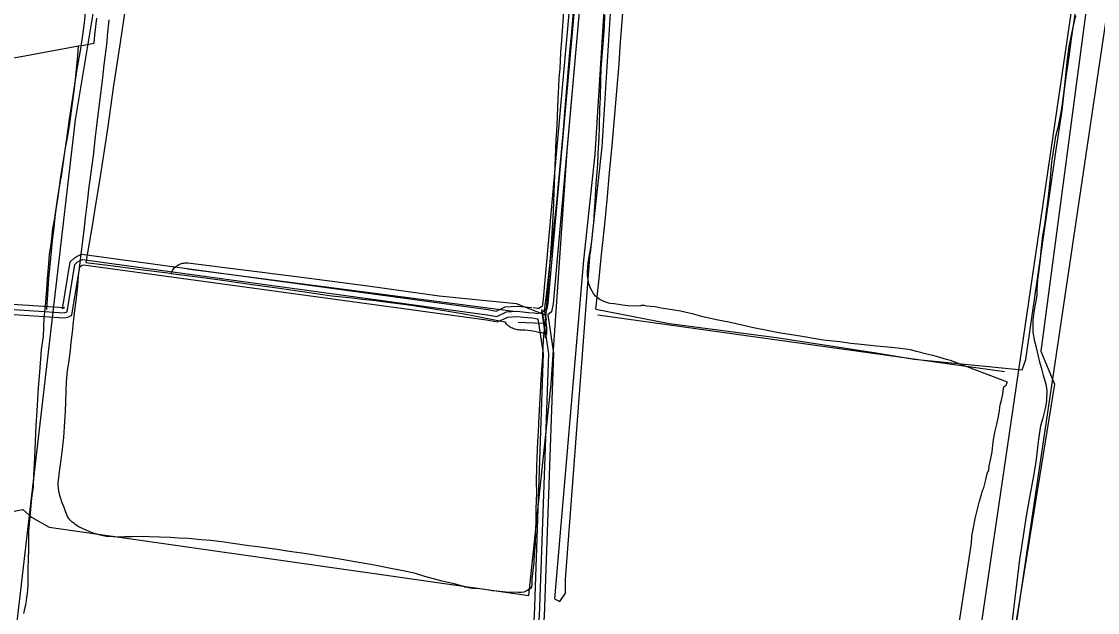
# Model space of a CAD drawing. Extents: x 3355724 to 3393621, y 594744 to 620174.
# Drawn here: x 3360640 to 3363783, y 608168 to 609894 of the extents above; entities that cross this region are included whole.
import ezdxf

# ---------------------------------------------------------------- set-up
doc = ezdxf.new("R2010")
doc.units = 0
for name, color, linetype in [('V-DTCH-CNTR', 7, 'Continuous'), ('V-ROAD-CNTR', 7, 'Continuous'), ('V-SITE-VEGE', 7, 'Continuous'), ('V-TOPO-BNDY', 7, 'Continuous'), ('V-TOPO-SHOR', 7, 'Continuous'), ('V-UTIL-LINE', 7, 'Continuous')]:
    doc.layers.add(name, color=color, linetype=linetype)

msp = doc.modelspace()

# ---------------------------------------------------------------- linework, layer by layer
at = {"layer": 'V-DTCH-CNTR'}
for points in [[(3361183.2, 611637.1), (3361181.2, 611613.9), (3361179, 611590.7), (3361176.7, 611567.6), (3361174.1, 611544.4), (3361171.3, 611521.4), (3361168.4, 611498.3), (3361165.2, 611475.2), (3361161.8, 611452.2), (3361145.7, 611336), (3361129.3, 611219.9), (3361112.7, 611103.8), (3361095.9, 610987.7), (3361078.8, 610871.6), (3361063.7, 610769.6), (3361061.6, 610755.6), (3361042.8, 610623.7), (3361023.9, 610491.8), (3361004.9, 610359.9), (3360985.7, 610228), (3360966.4, 610096.2), (3360947, 609964.4), (3360927.4, 609832.6), (3360907.7, 609700.8)], [(3363573.6, 608907.4), (3363590.9, 609028.7), (3363608.3, 609149.9), (3363625.8, 609271.2), (3363643.4, 609392.4), (3363661.2, 609513.6), (3363679, 609634.7), (3363685.5, 609687), (3363692.3, 609739.2), (3363699.4, 609791.4), (3363706.6, 609843.6), (3363714.1, 609895.7), (3363721.8, 609947.8), (3363729.5, 609998.6), (3363737.9, 610051.9), (3363746.3, 610103.9), (3363754.9, 610155.9), (3363763.7, 610207.8), (3363766.3, 610223), (3363772.7, 610259.7), (3363782, 610311.5), (3363805.5, 610469.1)], [(3362167.1, 609050.7), (3362173.6, 609103.2), (3362180, 609155.7), (3362186.1, 609208.3), (3362192, 609260.9), (3362197.7, 609313.5), (3362203.1, 609366.1), (3362208.4, 609418.8), (3362213.4, 609471.4), (3362218.2, 609524.1), (3362222.8, 609576.9), (3362227.1, 609629.6), (3362231.7, 609688.1), (3362236.5, 609746.6), (3362241.4, 609805.1), (3362246.6, 609863.6), (3362252, 609922.1)], [(3362317.5, 609054.5), (3362325.9, 609134), (3362334.1, 609213.5), (3362342.1, 609293), (3362349.8, 609372.6), (3362357.3, 609452.2), (3362364.6, 609531.8), (3362371.7, 609611.4), (3362378.6, 609691), (3362385.2, 609770.6), (3362388.5, 609820.4), (3362392.1, 609870.2), (3362395.8, 609919.9)], [(3360779.9, 609589.5), (3360784.1, 609618.6), (3360787.9, 609647.7), (3360791.6, 609676.8), (3360795, 609706), (3360798.2, 609735.2), (3360801.2, 609764.4), (3360803.9, 609793.7), (3360806.4, 609823), (3360821.6, 609825.2), (3360836.6, 609827.8), (3360851.7, 609830.7), (3360854, 609855.2), (3360856.4, 609879.8), (3360859.1, 609904.3)], [(3359826.5, 609624.8), (3359950.5, 609650.6), (3360165.9, 609695.6), (3360280.1, 609719.6), (3360381.3, 609740.8), (3360428.4, 609750.8), (3360475.5, 609760.5), (3360522.7, 609770), (3360569.9, 609779.4), (3360617.1, 609788.5), (3360664.4, 609797.4), (3360711.7, 609806.1), (3360759, 609814.7), (3360806.4, 609823)], [(3360907.7, 609700.8), (3360899.6, 609644), (3360891.4, 609587.2), (3360882.9, 609530.4), (3360874.2, 609473.7), (3360865.2, 609417), (3360856.1, 609360.3), (3360846.7, 609303.7), (3360837.1, 609247.1), (3360827.3, 609190.5), (3360907.3, 609180.6), (3360987.2, 609170.4), (3361067.1, 609160), (3361077.1, 609158.7), (3361147, 609149.4), (3361226.9, 609138.6), (3361306.7, 609127.5), (3361386.5, 609116.3), (3361466.3, 609104.8), (3361546, 609093.1)], [(3360713.2, 609053.6), (3360715.2, 609083.6), (3360717.4, 609113.5), (3360719.8, 609143.4), (3360722.3, 609173.3), (3360725.1, 609203.2), (3360728.1, 609233.1), (3360731.3, 609262.9), (3360734.7, 609292.8), (3360738.3, 609322.6), (3360742.1, 609352.3), (3360746.2, 609382.1), (3360750.4, 609411.8), (3360754.8, 609441.5), (3360759.4, 609471.2), (3360764.3, 609500.8), (3360769.3, 609530.4), (3360774.5, 609559.9), (3360779.9, 609589.5)], [(3361077.1, 609158.7), (3361078.1, 609161.5), (3361079.3, 609164.3), (3361080.7, 609167), (3361082.3, 609169.6), (3361084, 609172.1), (3361085.9, 609174.5), (3361088.2, 609176.7), (3361090.6, 609178.7), (3361093.1, 609180.6), (3361095.7, 609182.3), (3361098.4, 609183.9), (3361101.2, 609185.3), (3361104.2, 609186.4), (3361107.1, 609187.4), (3361110.2, 609188.2), (3361113.3, 609188.8), (3361116.4, 609189.2), (3361119.5, 609189.4), (3361122.7, 609189.4), (3361125.8, 609189.2), (3361443.1, 609149.5), (3361547.4, 609135.9), (3361651.6, 609122), (3361755.8, 609107.9), (3361860, 609093.5), (3362084.1, 609070.3), (3362169.5, 609037.9)], [(3361546, 609093.1), (3361575.9, 609090.2), (3361605.8, 609087.1), (3361635.7, 609083.8), (3361665.5, 609080.4), (3361695.3, 609076.7), (3361725.1, 609072.8), (3361754.9, 609068.8), (3361784.6, 609064.5), (3361814.4, 609060), (3361844, 609055.4), (3361873.7, 609050.5), (3361903.3, 609045.5), (3361932.9, 609040.2), (3361962.5, 609034.7), (3361992, 609029.1), (3362021.4, 609023.2), (3362050.9, 609017.2), (3362053.2, 609014.4), (3362055.7, 609011.7), (3362058.3, 609009.2), (3362061.1, 609006.8), (3362064, 609004.7), (3362067.1, 609002.7), (3362070.3, 609000.9), (3362073.5, 608999.3), (3362076.9, 608997.8), (3362080.4, 608996.7), (3362083.9, 608995.7), (3362087.4, 608994.9), (3362091, 608994.3), (3362094.7, 608994), (3362098.3, 608993.9), (3362102, 608994)], [(3362102, 608994), (3362110.1, 608993.4), (3362118.3, 608992.6), (3362126.4, 608991.6), (3362134.4, 608990.4), (3362142.5, 608989), (3362150.5, 608987.4), (3362158.4, 608985.6), (3362166.4, 608983.5), (3362174.2, 608981.3), (3362174.1, 608990), (3362173.8, 608998.7), (3362173.3, 609007.5), (3362172.5, 609016.2), (3362171.5, 609024.9), (3362170.2, 609033.5), (3362169.5, 609037.9), (3362168.8, 609042.1), (3362167.1, 609050.7)], [(3362317.5, 609054.5), (3362531.9, 609012), (3362845.3, 608971.5), (3363142, 608925.9), (3363247.1, 608908), (3363562.9, 608877.4), (3363573.6, 608907.4)]]:
    msp.add_lwpolyline(points, dxfattribs=at)
at = {"layer": 'V-ROAD-CNTR'}
for points in [[(3361760.1, 611713.9), (3361805.8, 611669.9), (3361822.6, 611667), (3361846.7, 611676.5), (3361875.1, 611690.8), (3361914.5, 611690.4), (3362391.3, 611644.6), (3362396.5, 611641.2), (3362402.5, 611631.5), (3362407.3, 611620.9), (3362408.8, 611615.6), (3362368.4, 611230.2), (3362273, 610307.8), (3362162.5, 609074), (3362160.2, 609062.6), (3362158.4, 609061.2), (3362150.3, 609056.4), (3362146.6, 609055.7), (3362134.5, 609058.3)], [(3361770.5, 611724.7), (3361812.9, 611683.9), (3361821, 611682.5), (3361840.5, 611690.2), (3361871.6, 611705.8), (3361915.3, 611705.4), (3362396.4, 611659.2), (3362407.5, 611652), (3362415.7, 611638.6), (3362421.4, 611626.1), (3362424, 611617), (3362383.3, 611228.6), (3362287.9, 610306.3), (3362177.4, 609071.8), (3362173.8, 609054.5), (3362167.2, 609048.9), (3362155.7, 609042.1), (3362146.4, 609040.4), (3362131.4, 609043.6)], [(3361780.9, 611735.5), (3361820, 611697.9), (3361819.4, 611698), (3361834.4, 611703.9), (3361868.1, 611720.9), (3361916, 611720.4), (3362401.4, 611673.7), (3362418.5, 611662.7), (3362429, 611645.6), (3362435.5, 611631.3), (3362439.3, 611618.3), (3362406.8, 611322.1), (3362302.8, 610304.9), (3362192.3, 609069.6), (3362187.5, 609046.4), (3362176.7, 609037.3)], [(3360208.4, 609080.5), (3360763.9, 609043.9), (3360770.2, 609044.9), (3360772.5, 609046.3), (3360795.7, 609184.9), (3360802, 609191.1), (3360809.4, 609195.5), (3360818.1, 609199.5), (3362000, 609038), (3362027.7, 609032.7), (3362056.6, 609046), (3362086.7, 609048.2), (3362128.8, 609043.8)], [(3360224.9, 609094.5), (3360763.2, 609059), (3360765.1, 609059.3), (3360758.9, 609055.6), (3360781.7, 609192.3), (3360792.9, 609203.1), (3360802.4, 609208.7), (3360815.7, 609215), (3362002.5, 609052.8), (3362025.8, 609048.3), (3362052.8, 609060.7), (3362086.9, 609063.3), (3362130.4, 609058.7)], [(3360221.8, 609064.6), (3360764.5, 609028.9), (3360775.3, 609030.5), (3360786.1, 609036.9), (3360809.7, 609177.6), (3360811.2, 609179.1), (3360816.4, 609182.2), (3360820.4, 609184), (3361997.6, 609023.2), (3362029.5, 609017), (3362060.4, 609031.2), (3362086.4, 609033.1), (3362127.3, 609028.9)], [(3362168.2, 609045.4), (3362172.2, 609024), (3362169, 609012.5), (3362166.7, 608992.5), (3362171.4, 608969.4), (3362159, 609053.6), (3362178.6, 608925.1), (3362151.8, 608157.3), (3362112.4, 607785.3), (3362026.8, 606827.1), (3361980.8, 606493.8), (3361953.6, 606251.2), (3361963.6, 605972.8), (3361960.2, 605745.2), (3361949, 605614.3), (3361883.7, 605181.8), (3361826.7, 604780.1), (3361761.1, 604140.5), (3361706.5, 603460.6)], [(3362176.7, 609037.3), (3362193.6, 608926), (3362166.7, 608156.3), (3362127.4, 607783.8), (3362041.7, 606825.4), (3361995.7, 606492), (3361968.6, 606250.6), (3361969.5, 606224.4)], [(3362148.1, 609025.5), (3362163.5, 608924.3), (3362136.8, 608158.4), (3362097.5, 607786.7), (3362011.9, 606828.8), (3361965.9, 606495.7), (3361958.9, 606433.1)], [(3362148.1, 609025.5), (3362146.1, 609025.1), (3362128.2, 609028.9)]]:
    msp.add_lwpolyline(points, dxfattribs=at)
at = {"layer": 'V-SITE-VEGE'}
for p, q in [((3363711, 609877.5), (3363719.6, 609910.9)), ((3363700.1, 609821.4), (3363711, 609877.5)), ((3363695.1, 609784.2), (3363700.1, 609821.4)), ((3363686.1, 609698.7), (3363695.1, 609784.2)), ((3363680, 609654.1), (3363686.1, 609698.7)), ((3363676.2, 609628.6), (3363680, 609654.1)), ((3363668.8, 609588.5), (3363676.2, 609628.6)), ((3363661.1, 609559.4), (3363668.8, 609588.5)), ((3363653.6, 609514.9), (3363661.1, 609559.4)), ((3363648.8, 609484.3), (3363653.6, 609514.9)), ((3363645.6, 609436.7), (3363648.8, 609484.3)), ((3363638.9, 609374.6), (3363645.6, 609436.7)), ((3363628.8, 609300.1), (3363638.9, 609374.6)), ((3363623.3, 609269.5), (3363628.8, 609300.1)), ((3363618, 609225.7), (3363623.3, 609269.5)), ((3363615.6, 609199.4), (3363618, 609225.7)), ((3363611.2, 609160.6), (3363615.6, 609199.4)), ((3363606.4, 609110.9), (3363608.2, 609139.5)), ((3363608.2, 609139.5), (3363611.2, 609160.6)), ((3363605.9, 609094.8), (3363606.4, 609110.9)), ((3363599.4, 609058.4), (3363602.8, 609072.2)), ((3363602.8, 609072.2), (3363605.9, 609094.8)), ((3363594.4, 609022.6), (3363599.4, 609058.4)), ((3363594.9, 608997.6), (3363594.4, 609022.6)), ((3363594.6, 608987.4), (3363594.9, 608997.6)), ((3363599.4, 608960), (3363594.6, 608987.4)), ((3363603.9, 608942.3), (3363599.4, 608960)), ((3363614.1, 608899.3), (3363603.9, 608942.3)), ((3363621.3, 608876.3), (3363614.1, 608899.3)), ((3363625.1, 608860.8), (3363621.3, 608876.3)), ((3363632.2, 608834.1), (3363625.1, 608860.8)), ((3363636, 608817.8), (3363632.2, 608834.1)), ((3363634.9, 608787.8), (3363636, 608817.8)), ((3363632, 608768.1), (3363634.9, 608787.8)), ((3363623.5, 608736.8), (3363632, 608768.1)), ((3363617.5, 608714.3), (3363623.5, 608736.8)), ((3363610.9, 608674.2), (3363617.5, 608714.3)), ((3363609.6, 608658.8), (3363610.9, 608674.2)), ((3363603.3, 608607.7), (3363609.6, 608658.8)), ((3363596.7, 608567.6), (3363603.3, 608607.7)), ((3363583.9, 608499.1), (3363596.7, 608567.6)), ((3363575.5, 608449.5), (3363583.9, 608499.1)), ((3363559.2, 608347.4), (3363575.5, 608449.5)), ((3363555.4, 608322.6), (3363559.2, 608347.4)), ((3363546.8, 608250.2), (3363555.4, 608322.6)), ((3363540.7, 608202.8), (3363546.8, 608250.2)), ((3363533.1, 608136.3), (3363540.7, 608202.8))]:
    msp.add_line(p, q, dxfattribs=at)
for points in [[(3360828.7, 609952.2), (3360822.1, 609890.8), (3360817.8, 609854.3), (3360811.9, 609814.9), (3360801.6, 609755.1), (3360785.4, 609653), (3360778.6, 609609.2), (3360769.7, 609545.7), (3360764.6, 609505.5), (3360755.9, 609448.6), (3360749.3, 609411.5), (3360743.6, 609374.2), (3360735.7, 609320.2), (3360730.2, 609289.6), (3360724.8, 609242.9), (3360720.1, 609214.4), (3360718.3, 609186.6), (3360714.5, 609142.7), (3360712.6, 609112), (3360708.6, 609063), (3360705.2, 609029.3), (3360702.4, 608975.1), (3360697.3, 608935), (3360692, 608869.9), (3360688.1, 608824.5), (3360684.1, 608757.2), (3360681.1, 608714.7), (3360677.6, 608620.2), (3360675, 608568.2), (3360673.7, 608535.2), (3360668.9, 608502.4), (3360666.2, 608468.7), (3360660.2, 608405.9), (3360659.6, 608390.5), (3360659.6, 608350.1), (3360658.7, 608325.9), (3360658.3, 608295.1), (3360657.7, 608279.7), (3360658.5, 608259.9), (3360657.9, 608246), (3360655.7, 608224.8), (3360654.5, 608212.4), (3360652.7, 608202.9), (3360652.5, 608197.8), (3360651.5, 608189.7), (3360649, 608182.5), (3360645.4, 608165)], [(3362223.7, 609937.5), (3362216.5, 609840.2), (3362214.4, 609803.5), (3362211.9, 609755.9), (3362209.5, 609729.6), (3362208.6, 609704.7), (3362206.5, 609669.6), (3362203.6, 609591.2), (3362200.6, 609548), (3362197.8, 609473.2), (3362195.1, 609420.5), (3362192.2, 609340.6), (3362189.6, 609290.8), (3362184.7, 609216.9), (3362180.6, 609165.7), (3362174.9, 609090.3), (3362170.9, 609040.6), (3362163.7, 608965.3), (3362161.1, 608916.2), (3362156.5, 608850.4), (3362155.8, 608830.6), (3362153, 608775.6), (3362150.3, 608742.7), (3362148.7, 608697.3), (3362146.8, 608667.3), (3362144.2, 608594.7), (3362143.2, 608548.5), (3362143.5, 608517.7), (3362141.8, 608470.8), (3362142.1, 608440.7), (3362139.5, 608368.2), (3362136.9, 608339.7), (3362136, 608314.7), (3362132.6, 608282.6), (3362130.6, 608265.8), (3362130, 608249.7), (3362129, 608243.1), (3362125.9, 608238.1), (3362118.3, 608233.2), (3362106.4, 608227.8), (3362100.5, 608226.5), (3362090.2, 608226.2), (3362054.3, 608227.5), (3362028, 608230.7), (3362014.1, 608231.9), (3361993, 608235.6), (3361978.4, 608237.6), (3361959.3, 608238.3), (3361950.5, 608239.4), (3361938.2, 608242.1), (3361933.8, 608242.2), (3361931.6, 608243.8), (3361903.3, 608252.2), (3361868.4, 608259.3), (3361817.5, 608273.7), (3361790, 608282), (3361749.9, 608290.8), (3361723, 608295.5), (3361680.7, 608304.4), (3361647.9, 608310), (3361612.9, 608316.4), (3361575, 608323), (3361478, 608338.3), (3361458.3, 608341.2), (3361421.8, 608346.2), (3361386.8, 608351.9), (3361336.4, 608358.9), (3361303.5, 608363.1), (3361256.8, 608369.9), (3361232, 608373.8), (3361192.6, 608378.9), (3361164.8, 608380.6), (3361126, 608384.3), (3361098.9, 608385.3), (3361074, 608386.9), (3360981.7, 608390.3), (3360961.1, 608389.6), (3360941.3, 608389.6), (3360926.6, 608388.7), (3360887, 608390.2), (3360873.9, 608392.8), (3360852.1, 608398.8), (3360836.9, 608404.5), (3360821.8, 608411.6), (3360807.4, 608418), (3360795.9, 608425.1), (3360793.1, 608428.1), (3360786.7, 608433.5), (3360781, 608438.8), (3360774, 608448.6), (3360770, 608458.3), (3360764, 608474.7), (3360757.9, 608488.8), (3360751.3, 608509.6), (3360748.1, 608522.2), (3360746.6, 608539.9), (3360746.8, 608545.7), (3360751.9, 608586.6), (3360755.2, 608614.4), (3360758.2, 608637.8), (3360762.7, 608679.4), (3360765.3, 608710.1), (3360767.7, 608754.8), (3360770.9, 608842.7), (3360774.3, 608874.9), (3360778.1, 608897.5), (3360782.4, 608934), (3360784.7, 608956.7), (3360789.7, 608994.7), (3360790.3, 609008.6), (3360795.5, 609050.2), (3360799.4, 609078.7), (3360804, 609121.8), (3360806.5, 609151.8), (3360811.9, 609197.1), (3360816.1, 609230.7), (3360822.4, 609284), (3360826, 609321.3), (3360833.1, 609375.4), (3360837.4, 609411.9), (3360844.6, 609466.6), (3360849.6, 609502.4), (3360855.3, 609558.7), (3360860.4, 609597.4), (3360865.5, 609637.6), (3360869.8, 609674.8), (3360877, 609730.3), (3360880.6, 609767.6), (3360889.7, 609834.8), (3360891.1, 609852.3), (3360895.7, 609899.1)], [(3363375.4, 608117.9), (3363414.1, 608371.1), (3363415.6, 608391.6), (3363421.8, 608421.4), (3363425.5, 608442.6), (3363437.7, 608493.5), (3363443.5, 608513.1), (3363446, 608521), (3363448.5, 608528.3), (3363450.1, 608532.6), (3363453.5, 608544.3), (3363456.1, 608555.9), (3363460.4, 608574.1), (3363465.3, 608584.9), (3363466.4, 608596.6), (3363470.9, 608617.7), (3363474.5, 608637.4), (3363477.8, 608666.6), (3363481.6, 608689.2), (3363484.1, 608698.7), (3363488.5, 608718.3), (3363492.8, 608735.8), (3363496.5, 608756.9), (3363497.7, 608768.6), (3363499.5, 608778.1), (3363502.1, 608788.3), (3363503.9, 608797), (3363506.4, 608806.4), (3363508.4, 608821), (3363509.4, 608826.9), (3363511.7, 608829), (3363513.9, 608830.4), (3363517, 608833.2), (3363517.9, 608837.6), (3363519.5, 608841.2), (3363353, 608903.8), (3363341.4, 608907.2), (3363305.8, 608918), (3363284, 608922.5), (3363254.2, 608930.9), (3363236.8, 608935.3), (3363206.8, 608939.3), (3363181.3, 608942.4), (3363136.6, 608945.6), (3363092.1, 608950.9), (3363062.1, 608954.2), (3363030, 608958.3), (3362982.5, 608963.7), (3362953.3, 608968.5), (3362925.6, 608973.1), (3362895.7, 608978.6), (3362850.5, 608985.5), (3362822.8, 608990.9), (3362777.6, 608999.9), (3362748.5, 609006.1), (3362705.6, 609015.7), (3362674.3, 609022), (3362629.9, 609031.7), (3362602.3, 609039.4), (3362564.4, 609048.1), (3362540.4, 609051.9), (3362508.3, 609057.5), (3362490.1, 609061.1), (3362476.9, 609062.3), (3362465.9, 609062.7), (3362457.9, 609064.5), (3362449.8, 609064.8), (3362447.6, 609063.4), (3362430, 609063.3), (3362411.7, 609064), (3362394.8, 609065.4), (3362383.2, 609067.3), (3362370.8, 609069.9), (3362358.4, 609071.1), (3362340.2, 609076.9), (3362328.7, 609082.5), (3362316.6, 609092.5), (3362310.3, 609100), (3362301.3, 609115), (3362296.6, 609127.7), (3362293, 609150.6), (3362292.8, 609164.5), (3362294.5, 609189.4), (3362297.4, 609208.4), (3362303.6, 609238.9), (3362306.7, 609260.8), (3362308.2, 609282.8), (3362311.3, 609306.2), (3362313.3, 609341.3), (3362315.7, 609366.2), (3362317.1, 609403.5), (3362318.9, 609432.8), (3362322.7, 609477.4), (3362323.8, 609507.5), (3362327.1, 609555.8), (3362328.3, 609588.8), (3362328.7, 609640.1), (3362330.6, 609672.3), (3362331.8, 609723.6), (3362333, 609756.6), (3362338.6, 609827.6), (3362342, 609880.3), (3362343.2, 609914)]]:
    msp.add_lwpolyline(points, dxfattribs=at)
at = {"layer": 'V-TOPO-BNDY'}
msp.add_line((3364077.7, 611719.6), (3362934.4, 604035.2), dxfattribs=at)
at = {"layer": 'V-TOPO-SHOR'}
for p, q in [((3361124.1, 609171.6), (3362077.1, 609048.5)), ((3362322.7, 609037.6), (3363510.6, 608872.5)), ((3362090.1, 609016.4), (3362160.9, 609013.3))]:
    msp.add_line(p, q, dxfattribs=at)
for points in [[(3359841.2, 608180.1), (3360583.8, 608003.9), (3360613.4, 608023.8), (3360797.3, 609607.5), (3360904.5, 610251), (3361128.5, 611617.2), (3361157.5, 611854.7), (3361147.3, 611983.3), (3361137.1, 612121.9)], [(3362125, 611749.2), (3362197.7, 611741.6), (3362311.9, 611733), (3362411.5, 611729.1), (3362446.7, 611727.3), (3362485.1, 611721), (3362501.4, 611705), (3362519.2, 611675.2), (3362518.6, 611627.8), (3362508.9, 611466.7), (3362470.4, 611169.9), (3362412.9, 610564.1), (3362365.8, 610027.9), (3362334.3, 609528.1), (3362301, 609218.9)], [(3362104.9, 611727.2), (3362177.6, 611719.6), (3362291.8, 611711), (3362391.4, 611707.1), (3362426.6, 611705.3), (3362465, 611699), (3362481.3, 611683), (3362499.1, 611653.2), (3362498.5, 611605.8), (3362488.8, 611444.7), (3362450.4, 611147.9), (3362392.8, 610542.1), (3362345.7, 610005.9), (3362314.2, 609506.1), (3362280.9, 609196.9)], [(3360668.9, 608446.2), (3360720.5, 608417.3), (3362121.2, 608218.2), (3362187.1, 608836.4), (3362233.6, 609515.6), (3362324.3, 610539.4), (3362443.8, 611605.1), (3362440.4, 611675.9), (3362465, 611699)], [(3363791.6, 610246.1), (3363616.7, 608931), (3363656.9, 608835.3), (3363452.4, 607572.4), (3363130.4, 605462.4), (3363059.5, 605078.7), (3362950.4, 604015.8), (3361905.9, 603230.1), (3361812, 602470.9), (3361688.7, 600736.9)], [(3362280.9, 609196.9), (3362196.4, 608208.3), (3362212.4, 608200.3), (3362228.4, 608224.3), (3362228.2, 608264.3), (3362301, 609218.9)], [(3360165, 608378.5), (3360643.6, 608469.2), (3360668.9, 608446.2)]]:
    msp.add_lwpolyline(points, dxfattribs=at)
at = {"layer": 'V-UTIL-LINE'}
msp.add_lwpolyline([(3363981.6, 611801.4), (3363391.3, 607783.2), (3363183.4, 606453.7), (3363012, 605234.8), (3362873.9, 604089.7), (3361819.2, 603277.1), (3361633.7, 601361.7), (3361598.4, 600688.7), (3361528, 600151.1)], dxfattribs=at)

doc.saveas('drawing.dxf')
